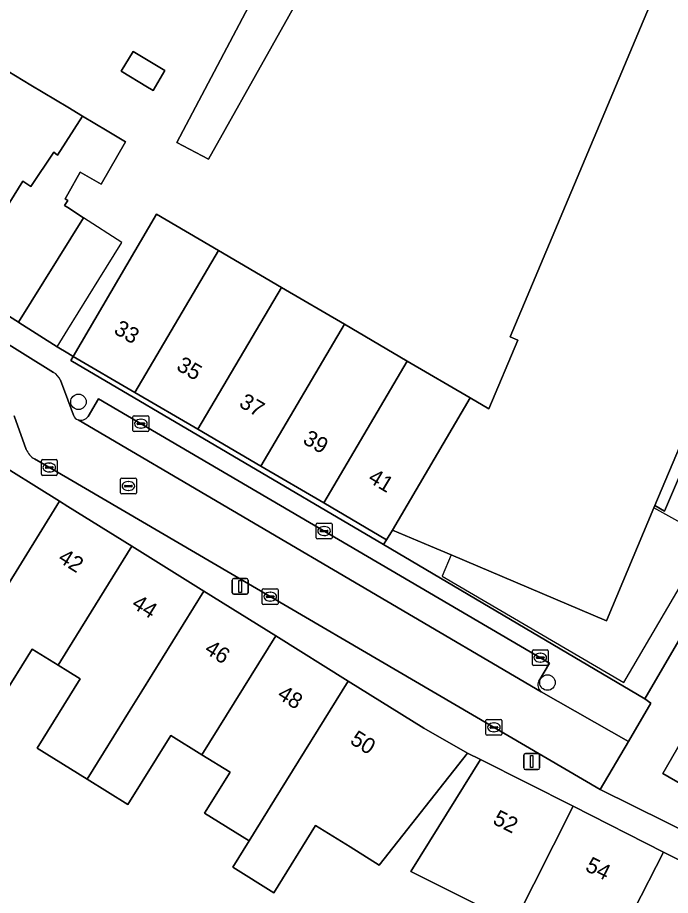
# Model space of a CAD drawing. Extents: x 160663 to 161506, y 382245 to 383291.
# Drawn here: x 160996.8 to 161038, y 383092.2 to 383147.6 of the extents above; entities that cross this region are included whole.
import ezdxf

# ---------------------------------------------------------------- set-up
doc = ezdxf.new("R2010")
doc.units = 0
for name, color, linetype in [('IMGEO_Boom', 7, 'Continuous'), ('IMGEO_Erf', 7, 'Continuous'), ('IMGEO_Kolk', 7, 'Continuous'), ('IMGEO_Lichtmast', 7, 'Continuous'), ('IMGEO_Pand', 7, 'Continuous'), ('IMGEO_Pand_nummerreeks', 7, 'Continuous'), ('IMGEO_Pand_overbouw', 7, 'Continuous'), ('IMGEO_Parkeervlak_open', 7, 'Continuous'), ('IMGEO_Rijbaan_lokaal_open', 7, 'Continuous'), ('IMGEO_Rioolput', 7, 'Continuous'), ('IMGEO_Voetpad_open', 7, 'Continuous')]:
    doc.layers.add(name, color=color, linetype=linetype)

msp = doc.modelspace()

# ---------------------------------------------------------------- linework, layer by layer
at = {"layer": 'IMGEO_Boom'}
for centre in [(161000.676, 383123.338), (161030.27, 383105.626)]:
    msp.add_circle(centre, 0.489, dxfattribs=at)
at = {"layer": 'IMGEO_Erf'}
for points in [[(161027.441, 383176.859), (161032.056, 383184.776), (161042.453, 383179.525), (161041.35, 383177.342), (161032.991, 383181.564), (161008.882, 383138.646), (161006.878, 383139.703), (161014.372, 383153.904), (161007.866, 383157.69), (161006.6, 383155.469), (161008.019, 383154.593), (161004.494, 383149.134), (160990.082, 383158.051), (160993.735, 383163.405), (161003.406, 383157.439), (161018.267, 383182.138)], [(161006.136, 383144.24), (161005.387, 383142.99), (161005.28, 383143.054), (161005.043, 383143.196), (161003.38, 383144.192), (161004.13, 383145.443), (161006.03, 383144.304)]]:
    msp.add_lwpolyline(points, close=True, dxfattribs=at)
for points in [[(160995.716, 383144.495), (160997.671, 383143.323), (161000, 383141.927), (161000.933, 383141.367), (161002.492, 383140.433), (161003.642, 383139.743), (161002.115, 383137.066), (161000.794, 383137.82), (161000, 383136.45), (160999.828, 383136.153), (161000, 383136.043), (160999.801, 383135.725), (161000, 383135.597), (161000.994, 383134.955), (160996.894, 383128.356), (160996.923, 383128.337), (160999.324, 383126.814), (161000, 383126.414), (161000.349, 383126.208), (161005.597, 383135.175), (161009.515, 383132.882), (161013.485, 383130.559), (161017.456, 383128.236), (161021.426, 383125.912), (161025.396, 383123.589), (161026.575, 383122.899), (161028.408, 383127.228), (161027.92, 383127.435), (161047.75, 383174.531)], [(161028.168, 383090.449), (161021.649, 383093.705), (161023.413, 383096.537), (161026.056, 383100.781), (161025.226, 383101.166), (161019.661, 383094.107), (161017.814, 383095.257), (161015.642, 383096.61), (161013.005, 383092.362), (161010.418, 383093.973), (161011.449, 383095.633), (161008.637, 383097.384), (161010.244, 383099.971), (161008.471, 383101.075), (161006.512, 383102.295), (161003.791, 383097.925), (161001.223, 383099.524), (160998.07, 383101.488), (161000.785, 383105.861), (161000, 383106.35), (160999.388, 383106.731), (160997.766, 383107.741), (160995.798, 383104.581)]]:
    msp.add_lwpolyline(points, dxfattribs=at)
at = {"layer": 'IMGEO_Kolk'}
for p, q in [((161004.114, 383121.534), (161004.114, 383122.386)), ((161004.189, 383122.46), (161005.041, 383122.46)), ((161005.115, 383122.386), (161005.115, 383121.534)), ((161004.373, 383121.954), (161004.373, 383121.966)), ((161004.811, 383121.917), (161004.413, 383121.917)), ((161004.416, 383122.003), (161004.814, 383122.003)), ((161004.602, 383122.24), (161004.627, 383122.24)), ((161004.857, 383121.966), (161004.857, 383121.954)), ((161005.041, 383121.46), (161004.189, 383121.46)), ((161004.625, 383121.68), (161004.6, 383121.68)), ((160998.334, 383118.769), (160998.334, 383119.621)), ((160998.409, 383119.695), (160999.261, 383119.695)), ((160999.335, 383119.621), (160999.335, 383118.769)), ((160998.593, 383119.189), (160998.593, 383119.201)), ((160999.031, 383119.152), (160998.633, 383119.152)), ((160998.636, 383119.238), (160999.034, 383119.238)), ((160998.822, 383119.475), (160998.847, 383119.475)), ((160999.077, 383119.201), (160999.077, 383119.189)), ((160999.261, 383118.695), (160998.409, 383118.695)), ((160998.845, 383118.915), (160998.82, 383118.915)), ((161015.753, 383115.685), (161016.605, 383115.685)), ((161015.678, 383114.759), (161015.678, 383115.611)), ((161015.937, 383115.179), (161015.937, 383115.191)), ((161016.375, 383115.142), (161015.977, 383115.142)), ((161015.98, 383115.228), (161016.378, 383115.228)), ((161016.166, 383115.465), (161016.191, 383115.465)), ((161016.421, 383115.191), (161016.421, 383115.179)), ((161016.679, 383115.611), (161016.679, 383114.759)), ((161016.605, 383114.685), (161015.753, 383114.685)), ((161016.189, 383114.905), (161016.164, 383114.905)), ((161012.276, 383110.619), (161012.276, 383111.471)), ((161012.351, 383111.545), (161013.203, 383111.545)), ((161012.764, 383111.325), (161012.789, 383111.325)), ((161013.277, 383111.471), (161013.277, 383110.619)), ((161012.535, 383111.039), (161012.535, 383111.051)), ((161012.973, 383111.002), (161012.575, 383111.002)), ((161012.578, 383111.088), (161012.976, 383111.088)), ((161012.787, 383110.765), (161012.762, 383110.765)), ((161013.019, 383111.051), (161013.019, 383111.039)), ((161013.203, 383110.545), (161012.351, 383110.545)), ((161029.317, 383106.771), (161029.317, 383107.623)), ((161029.392, 383107.697), (161030.244, 383107.697)), ((161029.805, 383107.477), (161029.83, 383107.477)), ((161030.318, 383107.623), (161030.318, 383106.771)), ((161029.576, 383107.191), (161029.576, 383107.203)), ((161030.014, 383107.154), (161029.616, 383107.154)), ((161029.619, 383107.24), (161030.017, 383107.24)), ((161029.828, 383106.917), (161029.803, 383106.917)), ((161030.06, 383107.203), (161030.06, 383107.191)), ((161030.244, 383106.697), (161029.392, 383106.697)), ((161026.39, 383102.374), (161026.39, 383103.226)), ((161026.465, 383103.3), (161027.317, 383103.3)), ((161026.878, 383103.08), (161026.903, 383103.08)), ((161027.391, 383103.226), (161027.391, 383102.374)), ((161026.649, 383102.794), (161026.649, 383102.806)), ((161027.087, 383102.757), (161026.689, 383102.757)), ((161026.692, 383102.843), (161027.09, 383102.843)), ((161026.901, 383102.52), (161026.876, 383102.52)), ((161027.133, 383102.806), (161027.133, 383102.794)), ((161027.317, 383102.3), (161026.465, 383102.3))]:
    msp.add_line(p, q, dxfattribs=at)
for points in [[(161004.114, 383121.534), (161004.114, 383122.386)], [(161004.189, 383122.46), (161005.041, 383122.46)], [(161005.115, 383122.386), (161005.115, 383121.534)], [(161005.041, 383121.46), (161004.189, 383121.46)], [(160998.334, 383118.769), (160998.334, 383119.621)], [(160998.409, 383119.695), (160999.261, 383119.695)], [(160999.335, 383119.621), (160999.335, 383118.769)], [(160999.261, 383118.695), (160998.409, 383118.695)], [(161015.753, 383115.685), (161016.605, 383115.685)], [(161015.678, 383114.759), (161015.678, 383115.611)], [(161016.679, 383115.611), (161016.679, 383114.759)], [(161016.605, 383114.685), (161015.753, 383114.685)], [(161012.276, 383110.619), (161012.276, 383111.471)], [(161012.351, 383111.545), (161013.203, 383111.545)], [(161013.277, 383111.471), (161013.277, 383110.619)], [(161013.203, 383110.545), (161012.351, 383110.545)], [(161029.317, 383106.771), (161029.317, 383107.623)], [(161029.392, 383107.697), (161030.244, 383107.697)], [(161030.318, 383107.623), (161030.318, 383106.771)], [(161030.244, 383106.697), (161029.392, 383106.697)], [(161026.39, 383102.374), (161026.39, 383103.226)], [(161026.465, 383103.3), (161027.317, 383103.3)], [(161027.391, 383103.226), (161027.391, 383102.374)], [(161027.317, 383102.3), (161026.465, 383102.3)]]:
    msp.add_lwpolyline(points, dxfattribs=at)
for centre, radius, start, end in [((161004.191, 383122.384), 0.0765, 91.552, 178.448), ((161004.191, 383122.384), 0.0765, 91.552, 178.448), ((161005.039, 383122.384), 0.0765, 1.552, 88.448), ((161005.039, 383122.384), 0.0765, 1.552, 88.448), ((161004.413, 383121.963), 0.0403, 85.8775, 175.7526), ((161004.41, 383121.953), 0.0366, 178.938, 274.7102), ((161004.814, 383121.96), 0.043, 264.8664, 352.4533), ((161004.818, 383121.965), 0.0386, 1.7309, 96.639), ((161004.191, 383121.536), 0.0765, 181.552, 268.448), ((161004.191, 383121.536), 0.0765, 181.552, 268.448), ((161005.039, 383121.536), 0.0765, 271.552, 358.448), ((161005.039, 383121.536), 0.0765, 271.552, 358.448), ((160998.411, 383119.619), 0.0765, 91.552, 178.448), ((160998.411, 383119.619), 0.0765, 91.552, 178.448), ((160999.259, 383119.619), 0.0765, 1.552, 88.448), ((160999.259, 383119.619), 0.0765, 1.552, 88.448), ((160998.633, 383119.198), 0.0403, 85.8775, 175.7526), ((160998.63, 383119.188), 0.0366, 178.938, 274.7102), ((160999.034, 383119.195), 0.043, 264.8664, 352.4533), ((160999.038, 383119.2), 0.0386, 1.7309, 96.639), ((160998.411, 383118.771), 0.0765, 181.552, 268.448), ((160998.411, 383118.771), 0.0765, 181.552, 268.448), ((160999.259, 383118.771), 0.0765, 271.552, 358.448), ((160999.259, 383118.771), 0.0765, 271.552, 358.448), ((161015.755, 383115.609), 0.0765, 91.552, 178.448), ((161015.755, 383115.609), 0.0765, 91.552, 178.448), ((161016.603, 383115.609), 0.0765, 1.552, 88.448), ((161016.603, 383115.609), 0.0765, 1.552, 88.448), ((161015.977, 383115.188), 0.0403, 85.8775, 175.7526), ((161015.974, 383115.178), 0.0366, 178.938, 274.7102), ((161016.378, 383115.185), 0.043, 264.8664, 352.4533), ((161016.382, 383115.19), 0.0386, 1.7309, 96.639), ((161015.755, 383114.761), 0.0765, 181.552, 268.448), ((161015.755, 383114.761), 0.0765, 181.552, 268.448), ((161016.603, 383114.761), 0.0765, 271.552, 358.448), ((161016.603, 383114.761), 0.0765, 271.552, 358.448), ((161012.353, 383111.469), 0.0765, 91.552, 178.448), ((161012.353, 383111.469), 0.0765, 91.552, 178.448), ((161013.201, 383111.469), 0.0765, 1.552, 88.448), ((161013.201, 383111.469), 0.0765, 1.552, 88.448), ((161012.575, 383111.048), 0.0403, 85.8775, 175.7526), ((161012.572, 383111.038), 0.0366, 178.938, 274.7102), ((161012.976, 383111.045), 0.043, 264.8664, 352.4533), ((161012.98, 383111.05), 0.0386, 1.7309, 96.639), ((161012.353, 383110.621), 0.0765, 181.552, 268.448), ((161012.353, 383110.621), 0.0765, 181.552, 268.448), ((161013.201, 383110.621), 0.0765, 271.552, 358.448), ((161013.201, 383110.621), 0.0765, 271.552, 358.448), ((161029.394, 383107.621), 0.0765, 91.552, 178.448), ((161029.394, 383107.621), 0.0765, 91.552, 178.448), ((161030.242, 383107.621), 0.0765, 1.552, 88.448), ((161030.242, 383107.621), 0.0765, 1.552, 88.448), ((161029.616, 383107.2), 0.0403, 85.8775, 175.7526), ((161029.613, 383107.19), 0.0366, 178.938, 274.7102), ((161030.017, 383107.197), 0.043, 264.8664, 352.4533), ((161030.021, 383107.202), 0.0386, 1.7309, 96.639), ((161029.394, 383106.773), 0.0765, 181.552, 268.448), ((161029.394, 383106.773), 0.0765, 181.552, 268.448), ((161030.242, 383106.773), 0.0765, 271.552, 358.448), ((161030.242, 383106.773), 0.0765, 271.552, 358.448), ((161026.467, 383103.224), 0.0765, 91.552, 178.448), ((161026.467, 383103.224), 0.0765, 91.552, 178.448), ((161027.315, 383103.224), 0.0765, 1.552, 88.448), ((161027.315, 383103.224), 0.0765, 1.552, 88.448), ((161026.689, 383102.803), 0.0403, 85.8775, 175.7526), ((161026.686, 383102.793), 0.0366, 178.938, 274.7102), ((161027.09, 383102.8), 0.043, 264.8664, 352.4533), ((161027.094, 383102.805), 0.0386, 1.7309, 96.639), ((161026.467, 383102.376), 0.0765, 181.552, 268.448), ((161026.467, 383102.376), 0.0765, 181.552, 268.448), ((161027.315, 383102.376), 0.0765, 271.552, 358.448), ((161027.315, 383102.376), 0.0765, 271.552, 358.448)]:
    msp.add_arc(centre, radius, start, end, dxfattribs=at)
for centre, major_axis, ratio, start_param, end_param in [((161004.601, 383121.96), (-0.387, 0.002), 0.722429, 4.712389, 7.853982), ((161004.626, 383121.96), (-0.39, 0.002), 0.717154, 1.570796, 4.712389), ((160998.821, 383119.195), (-0.387, 0.002), 0.722429, 4.712389, 7.853982), ((160998.846, 383119.195), (-0.39, 0.002), 0.717154, 1.570796, 4.712389), ((161016.165, 383115.185), (-0.387, 0.002), 0.722429, 4.712389, 7.853982), ((161016.19, 383115.185), (-0.39, 0.002), 0.717154, 1.570796, 4.712389), ((161012.763, 383111.045), (-0.387, 0.002), 0.722429, 4.712389, 7.853982), ((161012.788, 383111.045), (-0.39, 0.002), 0.717154, 1.570796, 4.712389), ((161029.804, 383107.197), (-0.387, 0.002), 0.722429, 4.712389, 7.853982), ((161029.829, 383107.197), (-0.39, 0.002), 0.717154, 1.570796, 4.712389), ((161026.877, 383102.8), (-0.387, 0.002), 0.722429, 4.712389, 7.853982), ((161026.902, 383102.8), (-0.39, 0.002), 0.717154, 1.570796, 4.712389)]:
    msp.add_ellipse(centre, major_axis=major_axis, ratio=ratio, start_param=start_param, end_param=end_param, dxfattribs=at)
at = {"layer": 'IMGEO_Lichtmast'}
for p, q in [((161010.385, 383111.293), (161010.385, 383112.093)), ((161010.385, 383112.093), (161010.385, 383111.293)), ((161010.485, 383112.193), (161011.275, 383112.193)), ((161011.275, 383112.193), (161010.485, 383112.193)), ((161011.375, 383112.093), (161011.375, 383111.293)), ((161011.375, 383111.293), (161011.375, 383112.093)), ((161011.275, 383111.193), (161010.485, 383111.193)), ((161010.485, 383111.193), (161011.275, 383111.193)), ((161028.779, 383100.24), (161028.779, 383101.04)), ((161028.779, 383101.04), (161028.779, 383100.24)), ((161028.879, 383101.14), (161029.669, 383101.14)), ((161029.669, 383101.14), (161028.879, 383101.14)), ((161029.769, 383101.04), (161029.769, 383100.24)), ((161029.769, 383100.24), (161029.769, 383101.04)), ((161029.669, 383100.14), (161028.879, 383100.14)), ((161028.879, 383100.14), (161029.669, 383100.14))]:
    msp.add_line(p, q, dxfattribs=at)
for points in [[(161010.805, 383112.068), (161010.955, 383112.068), (161010.955, 383111.318), (161010.805, 383111.318), (161010.805, 383112.068)], [(161029.199, 383101.015), (161029.349, 383101.015), (161029.349, 383100.265), (161029.199, 383100.265), (161029.199, 383101.015)]]:
    msp.add_lwpolyline(points, dxfattribs=at)
for centre, start, end in [((161010.485, 383112.093), 90, 180), ((161010.485, 383112.093), 90, 180), ((161011.275, 383112.093), 0, 90), ((161011.275, 383112.093), 360, 90), ((161010.485, 383111.293), 180, 270), ((161010.485, 383111.293), 180, 270), ((161011.275, 383111.293), 270, 0), ((161011.275, 383111.293), 270, 0), ((161028.879, 383101.04), 90, 180), ((161028.879, 383101.04), 90, 180), ((161029.669, 383101.04), 0, 90), ((161029.669, 383101.04), 360, 90), ((161028.879, 383100.24), 180, 270), ((161028.879, 383100.24), 180, 270), ((161029.669, 383100.24), 270, 0), ((161029.669, 383100.24), 270, 0)]:
    msp.add_arc(centre, 0.1, start, end, dxfattribs=at)
at = {"layer": 'IMGEO_Pand'}
for points in [[(161027.441, 383176.859), (161014.372, 383153.904), (161006.878, 383139.703), (161008.882, 383138.646), (161032.991, 383181.564), (161041.35, 383177.342), (161042.453, 383179.525), (161032.056, 383184.776)], [(161058.7, 383169.924), (161054.092, 383171.863), (161047.75, 383174.531), (161027.92, 383127.435), (161028.408, 383127.228), (161026.575, 383122.899), (161025.396, 383123.589), (161020.484, 383115.248), (161022.901, 383114.225), (161024.187, 383113.68), (161033.988, 383109.53), (161036.991, 383116.641), (161037.055, 383116.792), (161040.631, 383125.26), (161039.983, 383125.561)], [(161005.043, 383143.196), (161005.28, 383143.054), (161005.387, 383142.99), (161006.136, 383144.24), (161006.03, 383144.304), (161004.13, 383145.443), (161003.38, 383144.192)], [(160997.174, 383137.254), (160997.666, 383136.918), (160999.126, 383139.09), (160999.354, 383138.903), (161000.933, 383141.367), (161000, 383141.927), (160997.671, 383143.323), (160995.716, 383144.495), (160993.812, 383141.469), (160993.12, 383140.369), (160993.211, 383140.312), (160993.453, 383140.16), (160988.875, 383133.4), (160993.102, 383130.741)], [(161000.994, 383134.955), (161000, 383135.597), (160999.801, 383135.725), (161000, 383136.043), (160999.828, 383136.153), (161000, 383136.45), (161000.794, 383137.82), (161002.115, 383137.066), (161003.642, 383139.743), (161002.492, 383140.433), (161000.933, 383141.367), (160999.354, 383138.903), (160999.126, 383139.09), (160997.666, 383136.918), (160997.174, 383137.254), (160993.102, 383130.741), (160996.894, 383128.356)], [(161004.243, 383123.929), (161009.515, 383132.882), (161005.597, 383135.175), (161000.349, 383126.208)], [(161004.243, 383123.929), (161008.213, 383121.606), (161013.485, 383130.559), (161009.515, 383132.882)], [(161012.184, 383119.283), (161017.456, 383128.236), (161013.485, 383130.559), (161008.213, 383121.606)], [(161012.184, 383119.283), (161016.154, 383116.959), (161021.426, 383125.912), (161017.456, 383128.236)], [(161025.396, 383123.589), (161021.426, 383125.912), (161016.154, 383116.959), (161020.124, 383114.636), (161020.484, 383115.248)], [(160999.48, 383117.061), (160994.931, 383119.893), (160990.366, 383112.525), (160990.488, 383112.413), (160990.386, 383112.249), (160990.767, 383112.011), (160991.035, 383111.844), (160991.859, 383111.33), (160989.931, 383108.235), (160989.558, 383107.636), (160991.777, 383106.254), (160994.113, 383110.016), (160994.674, 383109.666), (160994.829, 383109.57)], [(161004.038, 383114.222), (161000, 383116.737), (160999.48, 383117.061), (160994.829, 383109.57), (160992.866, 383106.407), (160992.114, 383105.196), (160995.045, 383103.372), (160995.798, 383104.581), (160997.766, 383107.741), (160999.388, 383106.731), (161000, 383107.717)], [(161008.588, 383111.389), (161004.038, 383114.222), (161000, 383107.717), (160999.388, 383106.731), (161000, 383106.35), (161000.785, 383105.861), (160998.07, 383101.488), (161001.223, 383099.524), (161003.938, 383103.898), (161004.67, 383105.078)], [(161013.121, 383108.566), (161008.588, 383111.389), (161004.67, 383105.078), (161003.938, 383103.898), (161001.223, 383099.524), (161003.791, 383097.925), (161006.512, 383102.295), (161008.471, 383101.075)], [(161017.705, 383105.712), (161013.121, 383108.566), (161008.471, 383101.075), (161010.244, 383099.971), (161008.637, 383097.384), (161011.449, 383095.633), (161013.055, 383098.221)], [(161025.226, 383101.166), (161022.475, 383102.741), (161017.705, 383105.712), (161013.055, 383098.221), (161011.449, 383095.633), (161010.418, 383093.973), (161013.005, 383092.362), (161015.642, 383096.61), (161017.814, 383095.257), (161019.661, 383094.107)], [(161031.892, 383097.822), (161026.056, 383100.781), (161023.413, 383096.537), (161021.649, 383093.705), (161028.168, 383090.449)], [(161037.593, 383094.932), (161031.892, 383097.822), (161028.168, 383090.449), (161033.712, 383087.679), (161033.847, 383087.611)], [(161043.206, 383092.086), (161037.593, 383094.932), (161033.847, 383087.611), (161032.257, 383084.503), (161034.549, 383083.349), (161036.163, 383086.554), (161039.474, 383084.886)]]:
    msp.add_lwpolyline(points, close=True, dxfattribs=at)
at = {"layer": 'IMGEO_Pand_overbouw'}
for points in [[(161001.964, 383131.061), (161003.413, 383133.393), (161000.994, 383134.955), (160996.894, 383128.356), (160996.923, 383128.337), (160999.324, 383126.814), (161000, 383127.901)], [(161040.443, 383114.738), (161036.991, 383116.641), (161033.988, 383109.53), (161024.187, 383113.68), (161023.621, 383112.342), (161035.088, 383105.632)]]:
    msp.add_lwpolyline(points, close=True, dxfattribs=at)
at = {"layer": 'IMGEO_Parkeervlak_open'}
for points in [[(161029.719, 383105.712), (161030.397, 383106.856), (161001.941, 383123.528), (161001.281, 383122.408)], [(161000.658, 383122.198), (161029.88, 383105.049)]]:
    msp.add_lwpolyline(points, dxfattribs=at)
for centre, radius, start, end in [((161000.824, 383122.735), 0.562, 252.8537, 324.402), ((161030.208, 383105.48), 0.542, 154.6179, 232.6806)]:
    msp.add_arc(centre, radius, start, end, dxfattribs=at)
at = {"layer": 'IMGEO_Rijbaan_lokaal_open'}
for points in [[(160999.105, 383125.196), (160963.665, 383147.263)], [(161000.362, 383122.498), (161000, 383123.461), (160999.533, 383124.703)], [(160996.614, 383122.457), (160997.385, 383120.334)], [(161029.88, 383105.049), (161000.658, 383122.198)], [(160997.907, 383119.736), (161000, 383118.513), (161033.603, 383098.876)], [(161035.38, 383101.904), (161029.88, 383105.049)], [(161033.603, 383098.876), (161035.38, 383101.904)]]:
    msp.add_lwpolyline(points, dxfattribs=at)
msp.add_lwpolyline([(161043.32, 383101.445), (161039.676, 383103.575), (161037.554, 383099.898), (161041.194, 383097.79)], close=True, dxfattribs=at)
for centre, radius, start, end in [((160998.598, 383124.323), 1.01, 22.0972, 59.8288), ((161000.843, 383122.677), 0.513, 200.3745, 248.8565), ((160998.552, 383120.826), 1.267, 202.8591, 239.3769)]:
    msp.add_arc(centre, radius, start, end, dxfattribs=at)
at = {"layer": 'IMGEO_Rioolput'}
for p, q in [((161003.329, 383117.6), (161003.329, 383118.452)), ((161003.404, 383118.526), (161004.256, 383118.526)), ((161004.33, 383118.452), (161004.33, 383117.6)), ((161003.588, 383118.02), (161003.588, 383118.032)), ((161004.026, 383117.983), (161003.628, 383117.983)), ((161003.631, 383118.069), (161004.029, 383118.069)), ((161003.817, 383118.306), (161003.842, 383118.306)), ((161004.072, 383118.032), (161004.072, 383118.02)), ((161004.256, 383117.526), (161003.404, 383117.526)), ((161003.84, 383117.746), (161003.815, 383117.746))]:
    msp.add_line(p, q, dxfattribs=at)
for points in [[(161003.329, 383117.6), (161003.329, 383118.452)], [(161003.404, 383118.526), (161004.256, 383118.526)], [(161004.33, 383118.452), (161004.33, 383117.6)], [(161004.256, 383117.526), (161003.404, 383117.526)]]:
    msp.add_lwpolyline(points, dxfattribs=at)
for centre, radius, start, end in [((161003.406, 383118.45), 0.0765, 91.552, 178.448), ((161003.406, 383118.45), 0.0765, 91.552, 178.448), ((161004.254, 383118.45), 0.0765, 1.552, 88.448), ((161004.254, 383118.45), 0.0765, 1.552, 88.448), ((161003.628, 383118.029), 0.0403, 85.8775, 175.7526), ((161003.625, 383118.019), 0.0366, 178.938, 274.7102), ((161004.029, 383118.026), 0.043, 264.8664, 352.4533), ((161004.033, 383118.031), 0.0386, 1.7309, 96.639), ((161003.406, 383117.602), 0.0765, 181.552, 268.448), ((161003.406, 383117.602), 0.0765, 181.552, 268.448), ((161004.254, 383117.602), 0.0765, 271.552, 358.448), ((161004.254, 383117.602), 0.0765, 271.552, 358.448)]:
    msp.add_arc(centre, radius, start, end, dxfattribs=at)
for centre, major_axis, ratio, start_param, end_param in [((161003.816, 383118.026), (-0.387, 0.002), 0.722429, 4.712389, 7.853982), ((161003.841, 383118.026), (-0.39, 0.002), 0.717154, 1.570796, 4.712389)]:
    msp.add_ellipse(centre, major_axis=major_axis, ratio=ratio, start_param=start_param, end_param=end_param, dxfattribs=at)
at = {"layer": 'IMGEO_Voetpad_open'}
for points in [[(161029.88, 383105.049), (161035.38, 383101.904), (161036.787, 383104.325), (161036.411, 383104.597), (161019.927, 383114.345), (161000.192, 383125.94), (161000.349, 383126.208), (161000, 383126.414), (160999.324, 383126.814), (160996.923, 383128.337), (160996.894, 383128.356), (160993.102, 383130.741), (160988.875, 383133.4), (160983.71, 383136.649), (160978.347, 383140.023), (160965.706, 383148.076), (160959.844, 383151.624), (160959.492, 383151.837), (160952.683, 383156.759), (160947.835, 383160.473), (160943.238, 383164.738), (160938.66, 383168.986), (160934.055, 383173.259), (160929.271, 383177.698)], [(160951.104, 383156.083), (160958.418, 383150.922), (160958.997, 383151.541), (160963.665, 383147.263), (160999.105, 383125.196)], [(160962.901, 383143.638), (160961.243, 383144.612), (160959.063, 383142.231), (160965.124, 383138.456), (160965.366, 383138.305), (160972.148, 383134.082), (160977.131, 383130.978), (160982.237, 383127.799), (160990.343, 383122.744), (160994.931, 383119.893), (160999.48, 383117.061), (161000, 383116.737), (161004.038, 383114.222), (161008.588, 383111.389), (161013.121, 383108.566), (161017.705, 383105.712), (161022.475, 383102.741), (161025.226, 383101.166), (161026.056, 383100.781), (161031.892, 383097.822), (161037.593, 383094.932), (161043.206, 383092.086)], [(160999.533, 383124.703), (161000, 383123.461), (161000.362, 383122.498)], [(161001.281, 383122.408), (161001.941, 383123.528), (161030.397, 383106.856), (161029.719, 383105.712)], [(160997.385, 383120.334), (160996.614, 383122.457)], [(161071.991, 383079.66), (161053.903, 383088.811), (161045.718, 383092.869), (161041.96, 383094.732), (161033.603, 383098.876), (161000, 383118.513), (160997.907, 383119.736)], [(161041.893, 383113.972), (161036.411, 383104.597), (161036.787, 383104.325), (161035.38, 383101.904), (161033.603, 383098.876), (161041.96, 383094.732)]]:
    msp.add_lwpolyline(points, dxfattribs=at)
for points in [[(161059.331, 383167.766), (161059.721, 383168.691), (161059.994, 383169.339), (161058.7, 383169.924), (161039.983, 383125.561), (161040.631, 383125.26), (161037.055, 383116.792), (161037.647, 383116.447), (161038.659, 383118.796), (161039.378, 383120.485)], [(161020.124, 383114.636), (161016.154, 383116.959), (161012.184, 383119.283), (161008.213, 383121.606), (161004.243, 383123.929), (161000.349, 383126.208), (161000.192, 383125.94), (161019.927, 383114.345)], [(161043.178, 383116.176), (161038.659, 383118.796), (161037.647, 383116.447), (161037.055, 383116.792), (161036.991, 383116.641), (161033.988, 383109.53), (161024.187, 383113.68), (161022.901, 383114.225), (161020.484, 383115.248), (161020.124, 383114.636), (161019.927, 383114.345), (161036.411, 383104.597), (161041.893, 383113.972)], [(161041.194, 383097.79), (161037.554, 383099.898), (161039.676, 383103.575), (161043.32, 383101.445)]]:
    msp.add_lwpolyline(points, close=True, dxfattribs=at)
for centre, radius, start, end in [((160998.598, 383124.323), 1.01, 22.0972, 59.8288), ((161000.843, 383122.677), 0.513, 200.3745, 248.8565), ((161000.824, 383122.735), 0.562, 252.8537, 324.402), ((160998.552, 383120.826), 1.267, 202.8591, 239.3769), ((161030.208, 383105.48), 0.542, 154.6179, 232.6806)]:
    msp.add_arc(centre, radius, start, end, dxfattribs=at)

# ---------------------------------------------------------------- texts
at = {"layer": 'IMGEO_Pand_nummerreeks'}
for s, rotation, p in [('33', 330.0512, (161002.846, 383127.693)), ('35', 329.6973, (161006.792, 383125.398)), ('37', 330.0184, (161010.745, 383123.071)), ('39', 330.1358, (161014.769, 383120.757)), ('41', 329.0374, (161018.884, 383118.333)), ('42', 328.0805, (160999.322, 383113.296)), ('44', 328.0863, (161003.972, 383110.4)), ('46', 328.0863, (161008.563, 383107.541)), ('48', 328.0863, (161013.156, 383104.68)), ('50', 328.0863, (161017.747, 383101.822)), ('52', 333.116, (161026.753, 383096.752)), ('54', 333.1168, (161032.593, 383093.79))]:
    msp.add_text(s, height=1, rotation=rotation, dxfattribs=at).set_placement(p)

doc.saveas('drawing.dxf')
